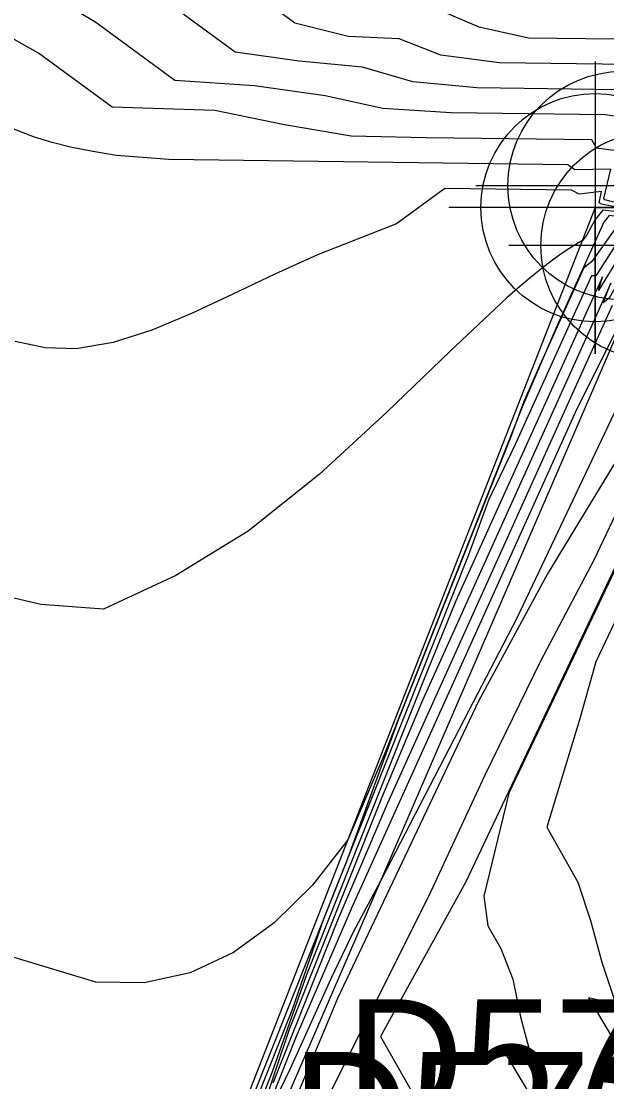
# Model space of a CAD drawing. Extents: x 2356077 to 2359823, y 225951 to 227822.
# Drawn here: x 2357198.57 to 2357210.58, y 226896.52 to 226918.29 of the extents above; entities that cross this region are included whole.
import ezdxf

# ---------------------------------------------------------------- set-up
doc = ezdxf.new("R2010")
doc.units = 0
for name, color, linetype in [('DTM Contours Major', 7, 'Continuous'), ('DTM Contours Minor', 7, 'Continuous'), ('Exist DTM Breakline', 7, 'Continuous'), ('Exist DTM Breakline Cogo Number', 7, 'Continuous'), ('Exist DTM Breakline Cogo Point CELL', 7, 'Continuous'), ('Exist DTM Breakline Underwater', 7, 'Continuous'), ('Exist DTM Breakline Underwater Cogo Number', 7, 'Continuous'), ('Exist DTM Breakline Underwater Cogo Point CELL', 7, 'Continuous'), ('Exist Structure Minor Head and End Wall Cogo Point CELL', 7, 'Continuous')]:
    doc.layers.add(name, color=color, linetype=linetype)

msp = doc.modelspace()

# ---------------------------------------------------------------- linework, layer by layer
at = {"layer": 'DTM Contours Major'}
for points in [[(2357210.827, 226915.62), (2357210.371, 226915.679), (2357210.276, 226915.85), (2357206.88, 226915.897), (2357205.337, 226915.929), (2357203.97, 226916.161), (2357202.542, 226916.454), (2357200.435, 226916.521), (2357198.93, 226917.629), (2357198.38, 226917.938)], [(2357210.863, 226914.181), (2357210.277, 226913.354), (2357210.116, 226913.228), (2357210.135, 226913.288), (2357209.206, 226911.231), (2357208.881, 226910.485), (2357208.619, 226909.779), (2357206.309, 226903.964), (2357205.241, 226901.04), (2357202.895, 226895.135)], [(2357211.13, 226912.654), (2357209.975, 226910.344), (2357205.343, 226900.082), (2357204.209, 226897.445), (2357203.552, 226895.79)], [(2357211.796, 226909.239), (2357208.575, 226902.444), (2357208.058, 226900.33), (2357208.144, 226899.717), (2357208.409, 226899.251), (2357208.655, 226898.624), (2357208.814, 226897.854), (2357209.019, 226897.082), (2357208.501, 226897.092), (2357214.987, 226886.249)]]:
    msp.add_lwpolyline(points, dxfattribs=at)
at = {"layer": 'DTM Contours Minor'}
for points in [[(2357211.011, 226917.397), (2357208.381, 226917.433), (2357207.179, 226917.59), (2357206.322, 226917.925), (2357205.277, 226917.973), (2357204.186, 226918.251), (2357202.425, 226919.547)], [(2357210.825, 226916.88), (2357207.914, 226916.92), (2357206.604, 226917.043), (2357205.574, 226917.347), (2357204.27, 226917.468), (2357202.961, 226917.655), (2357200.795, 226919.25)], [(2357211.061, 226916.289), (2357210.549, 226916.365), (2357207.388, 226916.409), (2357205.989, 226916.495), (2357204.806, 226916.758), (2357203.357, 226916.962), (2357201.722, 226917.07), (2357200.1, 226918.264), (2357199.403, 226918.682)], [(2357211.304, 226917.911), (2357208.974, 226917.943), (2357207.967, 226918.168), (2357207.26, 226918.465)], [(2357210.729, 226914.572), (2357210.539, 226914.621), (2357210.523, 226914.646), (2357210.662, 226915.254), (2357209.929, 226915.24), (2357209.781, 226915.338), (2357201.598, 226915.45), (2357200.528, 226915.533), (2357200.041, 226915.611), (2357199.584, 226915.704), (2357199.206, 226915.8), (2357198.848, 226915.911), (2357198.581, 226916.009), (2357198.323, 226916.116)], [(2357210.822, 226914.467), (2357210.473, 226914.534), (2357210.422, 226914.558), (2357210.476, 226914.796), (2357210.018, 226914.737), (2357209.858, 226914.819), (2357207.257, 226914.854), (2357206.269, 226914.128), (2357204.648, 226913.492), (2357203.772, 226913.098), (2357202.91, 226912.685), (2357202.068, 226912.289), (2357201.25, 226911.947), (2357200.459, 226911.694), (2357199.7, 226911.566), (2357199.061, 226911.581), (2357198.449, 226911.712)], [(2357211.102, 226914.34), (2357210.501, 226914.412), (2357210.342, 226914.218), (2357210.168, 226913.89), (2357210.086, 226913.787), (2357209.966, 226913.717), (2357209.748, 226913.579), (2357209.522, 226913.422), (2357209.289, 226913.248), (2357209.048, 226913.056), (2357208.798, 226912.846), (2357208.539, 226912.619), (2357207.367, 226911.517), (2357206.071, 226910.26), (2357204.68, 226908.983), (2357203.227, 226907.822), (2357201.743, 226906.909), (2357200.259, 226906.217), (2357198.977, 226906.315), (2357197.741, 226906.602)], [(2357217.57, 226910.299), (2357215.302, 226911.553), (2357214.845, 226911.828), (2357212.784, 226913.163), (2357212.379, 226913.431), (2357211.849, 226913.839), (2357211.783, 226913.834), (2357211.457, 226914.085), (2357211.263, 226914.227), (2357210.63, 226914.303), (2357210.522, 226914.166), (2357209.534, 226911.978), (2357208.862, 226910.401), (2357206.014, 226903.232), (2357205.272, 226901.484), (2357204.546, 226900.554), (2357203.763, 226899.778), (2357202.926, 226899.174), (2357202.036, 226898.758), (2357201.096, 226898.549), (2357200.105, 226898.564), (2357198.431, 226899.07)], [(2357221.204, 226888.629), (2357231.241, 226900.975), (2357231.745, 226901.66), (2357231.192, 226902.265), (2357230.388, 226902.74), (2357229.994, 226903.025), (2357230.016, 226903.006), (2357227.066, 226904.763), (2357218.381, 226909.729), (2357215.024, 226911.588), (2357212.032, 226913.525), (2357212.048, 226913.473), (2357211.798, 226913.648), (2357211.498, 226913.88), (2357211.397, 226913.93), (2357211.144, 226913.96), (2357210.409, 226912.76), (2357210.492, 226913.043), (2357207.489, 226906.389), (2357206.848, 226904.827), (2357204.42, 226898.717), (2357203.713, 226896.699), (2357202.867, 226894.571)], [(2357211.004, 226914.071), (2357210.355, 226913.059), (2357210.266, 226913.061), (2357208.703, 226909.599), (2357208.157, 226908.459), (2357207.738, 226907.315), (2357204.782, 226899.875), (2357204.124, 226897.983), (2357202.887, 226894.869)], [(2357226.856, 226895.918), (2357229.536, 226899.283), (2357231.569, 226901.787), (2357231.155, 226902.239), (2357230.091, 226902.866), (2357230.107, 226902.903), (2357226.792, 226904.877), (2357218.641, 226909.538), (2357215.078, 226911.51), (2357212.397, 226913.247), (2357211.882, 226913.54), (2357211.8, 226913.582), (2357211.648, 226913.706), (2357211.522, 226913.803), (2357211.452, 226913.829), (2357211.325, 226913.845), (2357210.63, 226912.604), (2357210.504, 226912.507), (2357210.667, 226912.914), (2357206.787, 226904.316), (2357205.959, 226902.343), (2357204.07, 226897.589), (2357203.511, 226895.944)], [(2357219.406, 226908.954), (2357215.349, 226911.198), (2357214.695, 226911.59), (2357212.518, 226913.002), (2357211.944, 226912.794), (2357208.739, 226906.032), (2357207.75, 226904.14), (2357205.947, 226900.653), (2357205.378, 226899.591), (2357204.924, 226898.635), (2357204.082, 226896.771), (2357203.673, 226895.923)], [(2357210.692, 226912.451), (2357206.083, 226902.24), (2357205.072, 226899.863), (2357203.732, 226896.491)], [(2357225.854, 226895.743), (2357226.603, 226896.872), (2357227.277, 226897.96), (2357227.852, 226899.002), (2357228.305, 226899.991), (2357228.748, 226901.03), (2357229.525, 226902.315), (2357229.536, 226902.493), (2357229.509, 226902.639), (2357229.711, 226902.849), (2357229.368, 226903.052), (2357228.275, 226903.733), (2357228.078, 226903.868), (2357225.436, 226905.442), (2357219.94, 226908.584), (2357215.381, 226911.107), (2357214.485, 226911.642), (2357213.157, 226912.504), (2357212.714, 226912.287), (2357210.315, 226907.224), (2357209.224, 226905.155), (2357208.083, 226902.812), (2357206.922, 226900.321), (2357204.595, 226895.667)], [(2357225.036, 226895.656), (2357225.797, 226897.204), (2357226.939, 226899.102), (2357229.104, 226902.678), (2357228.801, 226903.342), (2357226.584, 226904.665), (2357225.862, 226905.142), (2357225.158, 226905.558), (2357220.201, 226908.393), (2357215.437, 226911.029), (2357215.071, 226911.261), (2357214.717, 226911.45), (2357213.481, 226912.252), (2357213.149, 226912.136), (2357207.687, 226900.612), (2357205.943, 226897.446), (2357206.795, 226895.944)], [(2357218.753, 226888.013), (2357227.469, 226903.211), (2357227.572, 226903.976), (2357225.149, 226905.422), (2357224.596, 226905.795), (2357220.723, 226908.011), (2357215.597, 226910.846), (2357215.276, 226911.003), (2357214.109, 226911.76), (2357213.583, 226910.92), (2357212.408, 226909.197), (2357211.82, 226908.225), (2357210.357, 226905.137), (2357210.019, 226903.946), (2357209.35, 226901.748), (2357209.99, 226900.619), (2357210.246, 226899.828), (2357210.477, 226898.974), (2357210.764, 226898.112), (2357210.207, 226898.24), (2357215.909, 226888.706)], [(2357210.776, 226909.264), (2357209.366, 226906.947), (2357207.952, 226904.33), (2357205.061, 226898.23), (2357203.246, 226893.888)]]:
    msp.add_lwpolyline(points, dxfattribs=at)
at = {"layer": 'Exist DTM Breakline'}
msp.add_lwpolyline([(2357210.345, 226914.462), (2357201.616, 226892.132), (2357238.371, 226864.826), (2357223.937, 226826.626), (2357233.28, 226810.723), (2357265.481, 226802.031)], dxfattribs=at)
at = {"layer": 'Exist DTM Breakline Cogo Point CELL'}
msp.add_lwpolyline([(2357210.345, 226917.462), (2357210.345, 226911.462), (2357210.345, 226914.462), (2357213.345, 226914.462), (2357207.345, 226914.462)], dxfattribs=at)
msp.add_circle((2357210.345, 226914.462), 2.344, dxfattribs=at)
at = {"layer": 'Exist DTM Breakline Underwater'}
msp.add_lwpolyline([(2357211.573, 226913.681), (2357202.734, 226893.212), (2357241.449, 226865.045), (2357224.719, 226826.206), (2357233.448, 226811.599), (2357267.086, 226802.007)], dxfattribs=at)
at = {"layer": 'Exist DTM Breakline Underwater Cogo Point CELL'}
msp.add_lwpolyline([(2357211.573, 226916.681), (2357211.573, 226910.681), (2357211.573, 226913.681), (2357214.573, 226913.681), (2357208.573, 226913.681)], dxfattribs=at)
msp.add_circle((2357211.573, 226913.681), 2.344, dxfattribs=at)
at = {"layer": 'Exist Structure Minor Head and End Wall Cogo Point CELL'}
msp.add_lwpolyline([(2357207.897, 226914.914), (2357213.897, 226914.914), (2357210.897, 226914.914), (2357210.897, 226917.914), (2357210.897, 226911.914)], dxfattribs=at)
msp.add_circle((2357210.897, 226914.914), 2.344, dxfattribs=at)

# ---------------------------------------------------------------- texts
at = {"layer": 'Exist DTM Breakline Cogo Number'}
msp.add_text('D572', height=2.5, dxfattribs=at).set_placement((2357204.116, 226894.632))
at = {"layer": 'Exist DTM Breakline Underwater Cogo Number'}
msp.add_text('D573', height=2.5, dxfattribs=at).set_placement((2357205.234, 226895.712))

doc.saveas('drawing.dxf')
